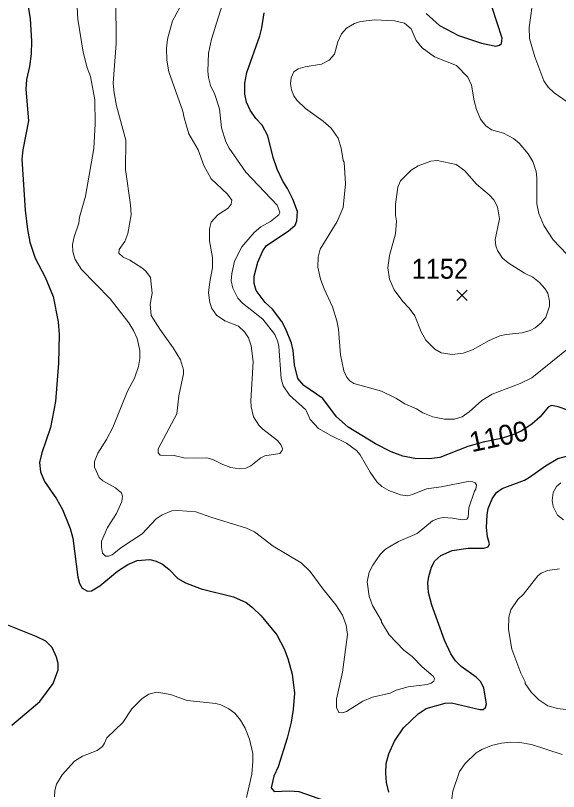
# Model space of a CAD drawing. Extents: x 265 to 291.4, y 7731.5 to 7759.6.
# Drawn here: x 280.715 to 282.891, y 7740.103 to 7743.215 of the extents above; entities that cross this region are included whole.
import ezdxf
from ezdxf.enums import TextEntityAlignment as Align

# ---------------------------------------------------------------- set-up
doc = ezdxf.new("R2010")
doc.units = 0
doc.header["$LTSCALE"] = 0.032
for name, color, linetype, lineweight in [('1', 7, 'Continuous', 25), ('2', 7, 'Continuous', 13), ('21', 7, 'Continuous', 25), ('61', 7, 'Continuous', 13)]:
    doc.layers.add(name, color=color, linetype=linetype, lineweight=lineweight)

msp = doc.modelspace()

# ---------------------------------------------------------------- linework, layer by layer
at = {"layer": '1'}
for points in [[(282.6398, 7743.0921), (282.6541, 7743.0961), (282.662, 7743.1025), (282.6644, 7743.1239), (282.6246, 7743.2465), (282.6199, 7743.2751), (282.6175, 7743.3467)], [(280.7624, 7743.2671), (280.7727, 7743.2019), (280.7783, 7743.1128), (280.7775, 7743.0619), (280.7712, 7743.011), (280.7592, 7742.9585), (280.756, 7742.9203), (280.7672, 7742.793), (280.7441, 7742.6769), (280.7401, 7742.6387), (280.7537, 7742.4351), (280.7624, 7742.3571), (280.772, 7742.3062), (280.7934, 7742.2425), (280.8332, 7742.1662), (280.865, 7742.0882), (280.8857, 7741.9864), (280.8889, 7741.9355), (280.8873, 7741.8209), (280.8746, 7741.6666), (280.8547, 7741.5632), (280.8197, 7741.4614), (280.8109, 7741.4232), (280.8141, 7741.385), (280.8308, 7741.3468), (280.8793, 7741.2776), (280.9032, 7741.2339)], [(282.9277, 7741.6324), (282.8895, 7741.6459), (282.8625, 7741.6507), (282.8498, 7741.6451), (282.8179, 7741.6062), (282.7845, 7741.5767), (282.7418, 7741.5484), (282.7073, 7741.5332), (282.6608, 7741.5186), (282.5884, 7741.5046), (282.5276, 7741.4868), (282.4154, 7741.4423), (282.3725, 7741.4375), (282.3152, 7741.4383), (282.2675, 7741.4486), (282.2198, 7741.4653), (282.1577, 7741.4979), (282.0479, 7741.5648), (282.001, 7741.6053), (281.9461, 7741.6793), (281.8697, 7741.7318), (281.8466, 7741.7597), (281.8323, 7741.8146), (281.8268, 7741.8719), (281.8204, 7741.9005), (281.7981, 7741.9578), (281.7822, 7741.988), (281.744, 7742.0373), (281.7154, 7742.0636), (281.6788, 7742.1121), (281.6716, 7742.1407), (281.6716, 7742.1694), (281.6852, 7742.2266), (281.7058, 7742.2712), (281.7202, 7742.2926), (281.8077, 7742.3499), (281.8355, 7742.3738), (281.8419, 7742.3921), (281.8443, 7742.4295), (281.826, 7742.478), (281.8045, 7742.521), (281.7854, 7742.5512), (281.7631, 7742.5989), (281.7472, 7742.6451), (281.7265, 7742.7326), (281.7027, 7742.7755), (281.678, 7742.8026), (281.6549, 7742.836), (281.6406, 7742.8678), (281.6342, 7742.8996), (281.6335, 7742.9442), (281.6414, 7742.9871), (281.6939, 7743.1335), (281.7019, 7743.1653), (281.7106, 7743.2258)], [(282.3605, 7743.2234), (282.4139, 7743.1748), (282.4902, 7743.1351), (282.5825, 7743.104), (282.6398, 7743.0921)], [(282.8879, 7741.4391), (282.9627, 7741.4582)], [(282.6246, 7741.2768), (282.6429, 7741.3023), (282.6652, 7741.3182), (282.7543, 7741.3524), (282.775, 7741.3635), (282.8386, 7741.4096), (282.8879, 7741.4391)], [(282.2102, 7740.1011), (282.2014, 7740.1393), (282.1983, 7740.1775), (282.2006, 7740.2157), (282.2102, 7740.2538), (282.2332, 7740.3047), (282.2698, 7740.3588), (282.3279, 7740.4145), (282.3605, 7740.4368), (282.4361, 7740.4575), (282.4616, 7740.459), (282.5761, 7740.432), (282.5889, 7740.4328), (282.5984, 7740.4408), (282.6024, 7740.4543), (282.592, 7740.5179), (282.5793, 7740.5434), (282.561, 7740.5617), (282.5005, 7740.6046), (282.4783, 7740.6277), (282.4592, 7740.6556), (282.4345, 7740.7104), (282.3836, 7740.8505), (282.3693, 7740.9014), (282.3677, 7740.9395), (282.3709, 7740.965), (282.3812, 7741.0032), (282.3955, 7741.0278), (282.4186, 7741.0493), (282.4648, 7741.07), (282.5284, 7741.0795), (282.592, 7741.0787), (282.6095, 7741.0851), (282.6143, 7741.0962), (282.6063, 7741.1241), (282.6024, 7741.1623), (282.6047, 7741.2132), (282.6095, 7741.2386), (282.6246, 7741.2768)], [(280.9032, 7741.2339), (280.9342, 7741.1575), (280.9446, 7741.1193), (280.9637, 7740.9634), (280.9708, 7740.938), (280.9812, 7740.9188), (281.0027, 7740.9061)], [(281.0027, 7740.9061), (281.0186, 7740.9085), (281.052, 7740.9284), (281.1236, 7740.9865), (281.1641, 7741.0135), (281.2015, 7741.0302), (281.2524, 7741.0334), (281.2779, 7741.027), (281.3034, 7741.0143), (281.3288, 7740.9944), (281.3646, 7740.9578), (281.3956, 7740.9395), (281.4593, 7740.9164), (281.5881, 7740.8846), (281.639, 7740.8616), (281.6645, 7740.8417), (281.6987, 7740.8083), (281.7615, 7740.7319), (281.7918, 7740.6754), (281.8061, 7740.6373), (281.8228, 7740.5736), (281.8323, 7740.4973), (281.8276, 7740.432), (281.8188, 7740.3811), (281.8029, 7740.3175), (281.7671, 7740.2029), (281.7496, 7740.1647), (281.7393, 7740.1178), (281.7512, 7740.1035), (281.8125, 7740.1059), (281.8506, 7740.1035), (281.9525, 7740.0677)], [(280.7003, 7740.3692), (280.8117, 7740.4638), (280.865, 7740.5362), (280.8849, 7740.5911), (280.8849, 7740.6166), (280.8785, 7740.642), (280.861, 7740.6802), (280.8356, 7740.7057), (280.7974, 7740.7247), (280.6701, 7740.7756)]]:
    msp.add_lwpolyline(points, dxfattribs=at)
at = {"layer": '2'}
for points in [[(282.9564, 7742.8471), (282.8728, 7742.9052), (282.849, 7742.9275), (282.8315, 7742.9537), (282.7965, 7743.0492), (282.7742, 7743.1224), (282.7734, 7743.1669), (282.7909, 7743.2942), (282.7885, 7743.3499), (282.7766, 7743.4087), (282.7774, 7743.4533), (282.7853, 7743.4771), (282.8084, 7743.509), (282.8609, 7743.5567), (282.8919, 7743.5933)], [(282.2119, 7740.7316), (282.2707, 7740.6707), (282.3049, 7740.6444), (282.3438, 7740.6039), (282.3884, 7740.5665), (282.3932, 7740.5569), (282.3916, 7740.5458), (282.3804, 7740.5378), (282.3645, 7740.5322), (282.2882, 7740.5235), (282.2404, 7740.5092), (282.2166, 7740.4972), (282.145, 7740.4821), (282.1068, 7740.4662), (282.0408, 7740.4241), (282.0257, 7740.4185), (282.0105, 7740.4201), (282.001, 7740.44), (282.001, 7740.4734), (282.0248, 7740.5816), (282.0455, 7740.7327), (282.04, 7740.7709), (282.0248, 7740.8107), (281.9978, 7740.852), (281.9477, 7740.9141), (281.896, 7740.9857), (281.8594, 7741.0207), (281.7472, 7741.0875), (281.6725, 7741.144), (281.6406, 7741.1591), (281.4975, 7741.2028), (281.437, 7741.2243), (281.3654, 7741.2307), (281.3415, 7741.2283), (281.3018, 7741.2124), (281.2779, 7741.1965), (281.2222, 7741.1368), (281.1363, 7741.0803), (281.1013, 7741.0525), (281.087, 7741.0477), (281.075, 7741.0477), (281.0631, 7741.0596), (281.0591, 7741.0827), (281.0591, 7741.1066), (281.083, 7741.1623), (281.1196, 7741.218), (281.1411, 7741.2657), (281.1434, 7741.288), (281.1379, 7741.3031), (281.1347, 7741.3031), (281.1156, 7741.3214), (281.0647, 7741.3492), (281.0496, 7741.3627), (281.0305, 7741.4041), (281.0305, 7741.4272), (281.044, 7741.4598), (281.0798, 7741.5155), (281.1045, 7741.5632), (281.1633, 7741.7088), (281.1912, 7741.7605), (281.2071, 7741.8082), (281.2135, 7741.84), (281.2127, 7741.8719), (281.2015, 7741.9196), (281.188, 7741.9514), (281.1689, 7741.9832), (281.0933, 7742.0795), (280.9788, 7742.1964), (280.9541, 7742.2362), (280.9438, 7742.268), (280.943, 7742.2974), (280.9493, 7742.3269), (280.9684, 7742.3826), (280.9716, 7742.4064), (280.9955, 7742.4907), (281.0281, 7742.6817), (281.0337, 7742.7803), (281.0329, 7742.8773), (281.0154, 7742.9704), (281.0019, 7743.0046), (280.9859, 7743.0683), (280.9637, 7743.2003), (280.9501, 7743.4612)], [(281.5841, 7743.3896), (281.5006, 7743.1208), (281.4887, 7743.0635), (281.4855, 7742.9919), (281.4879, 7742.9664), (281.4959, 7742.9346), (281.5134, 7742.898), (281.5316, 7742.8408), (281.5396, 7742.7644), (281.5571, 7742.7087), (281.5706, 7742.6832), (281.6374, 7742.5862), (281.7639, 7742.4549), (281.7735, 7742.4271), (281.7695, 7742.4152), (281.7361, 7742.3897), (281.6979, 7742.3674), (281.6709, 7742.3452), (281.6215, 7742.2871), (281.5921, 7742.2298), (281.581, 7742.1805), (281.5794, 7742.1511), (281.5857, 7742.1216), (281.6056, 7742.0819), (281.6247, 7742.0612), (281.7059, 7741.9975), (281.7536, 7741.9355), (281.7655, 7741.9069), (281.7695, 7741.8878), (281.7798, 7741.7589), (281.7878, 7741.7303), (281.8125, 7741.6921), (281.8785, 7741.6332), (281.896, 7741.595), (281.9294, 7741.5592), (281.9779, 7741.5306), (282.0416, 7741.5003), (282.0813, 7741.4709), (282.0956, 7741.4534), (282.1354, 7741.3834), (282.1625, 7741.3452), (282.1823, 7741.3262), (282.2102, 7741.311), (282.2579, 7741.2935), (282.2866, 7741.2895), (282.3057, 7741.2943), (282.3621, 7741.3174), (282.4202, 7741.3253), (282.5284, 7741.3468), (282.5475, 7741.3452), (282.557, 7741.3405), (282.5626, 7741.3333), (282.5594, 7741.3158), (282.5538, 7741.3079), (282.5316, 7741.2402), (282.5292, 7741.2021), (282.5236, 7741.1957), (282.5045, 7741.1925), (282.4664, 7741.1997), (282.4282, 7741.202), (282.4091, 7741.1981), (282.3852, 7741.1885), (282.3248, 7741.1384), (282.25, 7741.1058), (282.1975, 7741.0748), (282.176, 7741.0533), (282.1465, 7741.0111), (282.1314, 7740.9825)], [(281.1164, 7743.2846), (281.118, 7743.1033), (281.1061, 7742.9442), (281.11, 7742.9044), (281.1196, 7742.8535), (281.1562, 7742.7151), (281.1554, 7742.5973), (281.1761, 7742.4557), (281.1777, 7742.416), (281.1641, 7742.3412), (281.1522, 7742.3094), (281.1299, 7742.2768), (281.1291, 7742.2616), (281.1466, 7742.2457), (281.1729, 7742.2338), (281.2206, 7742.2036), (281.2365, 7742.19), (281.2556, 7742.1646), (281.2628, 7742.101), (281.2548, 7742.0564), (281.2588, 7742.0118), (281.293, 7741.9578), (281.3463, 7741.883), (281.3757, 7741.8337), (281.3877, 7741.7939), (281.3877, 7741.778), (281.3694, 7741.6905), (281.3614, 7741.6173), (281.2866, 7741.4773), (281.2858, 7741.4614), (281.2946, 7741.4526), (281.3511, 7741.451), (281.394, 7741.4399), (281.4815, 7741.4407), (281.5054, 7741.4343), (281.5452, 7741.4144), (281.577, 7741.4025), (281.612, 7741.3977), (281.6375, 7741.4001), (281.6581, 7741.4089), (281.6979, 7741.4407), (281.7138, 7741.4494), (281.7743, 7741.459), (281.783, 7741.4709), (281.7846, 7741.4789), (281.779, 7741.4924), (281.7647, 7741.5107), (281.7059, 7741.5568), (281.69, 7741.5727), (281.6685, 7741.6062), (281.6589, 7741.6459), (281.6573, 7741.6698), (281.6669, 7741.8273), (281.6589, 7741.8909), (281.6486, 7741.9228), (281.6327, 7741.9466), (281.6088, 7741.9697), (281.5531, 7741.9904), (281.5205, 7742.0134), (281.5014, 7742.0405), (281.4935, 7742.0644), (281.4887, 7742.1025), (281.4935, 7742.1471), (281.5046, 7742.2028), (281.5046, 7742.2441), (281.4919, 7742.311), (281.4919, 7742.3595), (281.499, 7742.3865), (281.5253, 7742.4152), (281.5675, 7742.443), (281.5794, 7742.4589), (281.581, 7742.4748), (281.5643, 7742.4987), (281.499, 7742.5607), (281.4696, 7742.6132), (281.4473, 7742.6769), (281.4091, 7742.7405), (281.39, 7742.8042), (281.3853, 7742.8312), (281.3296, 7742.9887), (281.3216, 7743.0364), (281.32, 7743.0842), (281.3232, 7743.1208), (281.3439, 7743.1939), (281.4171, 7743.3292)], [(282.9357, 7741.8854), (282.7837, 7741.7621), (282.7368, 7741.7398), (282.6254, 7741.6968), (282.5841, 7741.6706), (282.5332, 7741.626), (282.5053, 7741.6061), (282.4743, 7741.5966), (282.4345, 7741.5958), (282.3868, 7741.6054), (282.347, 7741.6213), (282.3216, 7741.6372), (282.2754, 7741.6579), (282.2388, 7741.6809), (282.1816, 7741.7088), (282.0702, 7741.7398), (282.0551, 7741.7501), (282.0408, 7741.7668), (282.0304, 7741.7907), (282.0169, 7741.8544), (282.0089, 7741.9578), (282.0026, 7741.9912), (281.9851, 7742.0469), (281.9517, 7742.1185), (281.9366, 7742.1582), (281.9262, 7742.206), (281.927, 7742.2457), (281.9358, 7742.2776), (282.0042, 7742.3889), (282.028, 7742.4446), (282.0376, 7742.5401), (282.0312, 7742.6276), (282.028, 7742.6331), (282.0201, 7742.6832), (282.0073, 7742.723), (281.9795, 7742.7628), (281.9477, 7742.7914), (281.8769, 7742.8415), (281.8427, 7742.875), (281.83, 7742.8933), (281.8212, 7742.9171), (281.8172, 7742.941), (281.8188, 7742.9648), (281.8299, 7742.9887), (281.8475, 7743.0006), (281.8761, 7743.0086), (281.9413, 7743.0197), (281.9716, 7743.0356), (281.993, 7743.0595), (282.0065, 7743.1096), (282.0209, 7743.1414), (282.0416, 7743.1645), (282.0734, 7743.1836), (282.0972, 7743.1908), (282.1545, 7743.1979), (282.2341, 7743.1939), (282.2738, 7743.1844), (282.3009, 7743.1613), (282.3208, 7743.1144), (282.3438, 7743.0858), (282.3932, 7743.05), (282.4822, 7743.0149), (282.5268, 7742.968), (282.5419, 7742.9362), (282.5523, 7742.8726), (282.5618, 7742.8376), (282.5777, 7742.7994)], [(282.5777, 7742.7994), (282.5992, 7742.7723), (282.6223, 7742.7572), (282.67, 7742.7429), (282.7098, 7742.7222), (282.7328, 7742.7031), (282.7686, 7742.661)], [(282.7686, 7742.661), (282.7885, 7742.6292), (282.8012, 7742.5894), (282.8044, 7742.5639), (282.8044, 7742.4605), (282.8116, 7742.4207), (282.8315, 7742.373), (282.8696, 7742.3157), (282.9245, 7742.2584)], [(282.9102, 7741.1933), (282.8871, 7741.2108), (282.8696, 7741.2466), (282.8649, 7741.2705), (282.8689, 7741.3023), (282.8832, 7741.3262), (282.8999, 7741.3413)], [(282.1314, 7740.9825), (282.1235, 7740.9443), (282.1314, 7740.887), (282.1458, 7740.8489), (282.1808, 7740.7876), (282.1808, 7740.782), (282.2119, 7740.7316)], [(282.9659, 7740.4264), (282.8864, 7740.436), (282.8482, 7740.4471), (282.8124, 7740.471), (282.7806, 7740.5012), (282.7567, 7740.537), (282.7567, 7740.5426), (282.7392, 7740.5784), (282.7042, 7740.6739), (282.6899, 7740.7534), (282.6923, 7740.8027), (282.6994, 7740.8314), (282.7273, 7740.8727), (282.7511, 7740.895), (282.8084, 7740.9682), (282.8211, 7740.9785), (282.8466, 7740.9896), (282.8943, 7740.9968)], [(280.8714, 7740.082), (280.8722, 7740.1075), (280.8793, 7740.1329), (280.9016, 7740.1703), (280.9509, 7740.2244), (280.9836, 7740.2451), (281.0424, 7740.2673), (281.0631, 7740.284), (281.0719, 7740.2968), (281.0806, 7740.3191), (281.145, 7740.3803), (281.1808, 7740.4352), (281.2222, 7740.4758), (281.2493, 7740.4941), (281.2811, 7740.502), (281.3352, 7740.4925), (281.402, 7740.4678), (281.5181, 7740.4559), (281.5372, 7740.4503), (281.569, 7740.4344), (281.5937, 7740.4169)], [(281.5937, 7740.4169), (281.616, 7740.3891), (281.6351, 7740.3573), (281.6526, 7740.3127), (281.6653, 7740.2554), (281.6661, 7740.2236), (281.6613, 7740.1727)], [(282.4592, 7740.0454), (282.4671, 7740.1043), (282.4942, 7740.1838), (282.5172, 7740.2157), (282.561, 7740.2578), (282.5833, 7740.2713), (282.6223, 7740.288), (282.662, 7740.2976), (282.7002, 7740.3015), (282.7352, 7740.2992), (282.783, 7740.2912), (282.9055, 7740.2522)], [(281.6613, 7740.1727), (281.6398, 7740.0788)]]:
    msp.add_lwpolyline(points, dxfattribs=at)
msp.add_lwpolyline([(282.2134, 7742.2529), (282.238, 7742.3396), (282.242, 7742.3905), (282.238, 7742.4144), (282.2372, 7742.4589), (282.2468, 7742.5265), (282.2579, 7742.552), (282.3009, 7742.5949), (282.3287, 7742.6116), (282.3788, 7742.6307), (282.4043, 7742.6339), (282.4807, 7742.618), (282.5141, 7742.5941), (282.5618, 7742.5393), (282.6135, 7742.4955), (282.631, 7742.4764), (282.6469, 7742.4478), (282.6541, 7742.4001), (282.6374, 7742.3173), (282.639, 7742.2919), (282.6469, 7742.2728), (282.6668, 7742.2425), (282.6891, 7742.2234), (282.7551, 7742.1821), (282.7877, 7742.1654), (282.8148, 7742.1439), (282.8362, 7742.12), (282.8482, 7742.101), (282.8553, 7742.0691), (282.8545, 7742.05), (282.8394, 7742.0055), (282.8219, 7741.9832), (282.7973, 7741.9633), (282.7766, 7741.9522), (282.7448, 7741.9426), (282.6811, 7741.9363), (282.6557, 7741.9299), (282.6127, 7741.9124), (282.5467, 7741.875), (282.5093, 7741.8615), (282.4648, 7741.8559), (282.4202, 7741.8623), (282.3948, 7741.8766), (282.3597, 7741.9132), (282.3399, 7741.9466), (282.3144, 7742.0103), (282.2921, 7742.0421), (282.2667, 7742.0683), (282.2317, 7742.1153), (282.2134, 7742.1582), (282.207, 7742.2028)], close=True, dxfattribs=at)
at = {"layer": '21'}
for p, q in [((282.4833, 7742.1141), (282.5245, 7742.0729)), ((282.5245, 7742.1141), (282.4833, 7742.0729))]:
    msp.add_line(p, q, dxfattribs=at)

# ---------------------------------------------------------------- texts
at = {"layer": '61', "width": 0.95}
msp.add_text('1152', height=0.08, dxfattribs=at).set_placement((282.4153, 7742.1594), align=Align.CENTER)
at = {"layer": '61'}
msp.add_text('1100', height=0.08, rotation=12.154, dxfattribs=at).set_placement((282.6595, 7741.4885), align=Align.CENTER)

doc.saveas('drawing.dxf')
